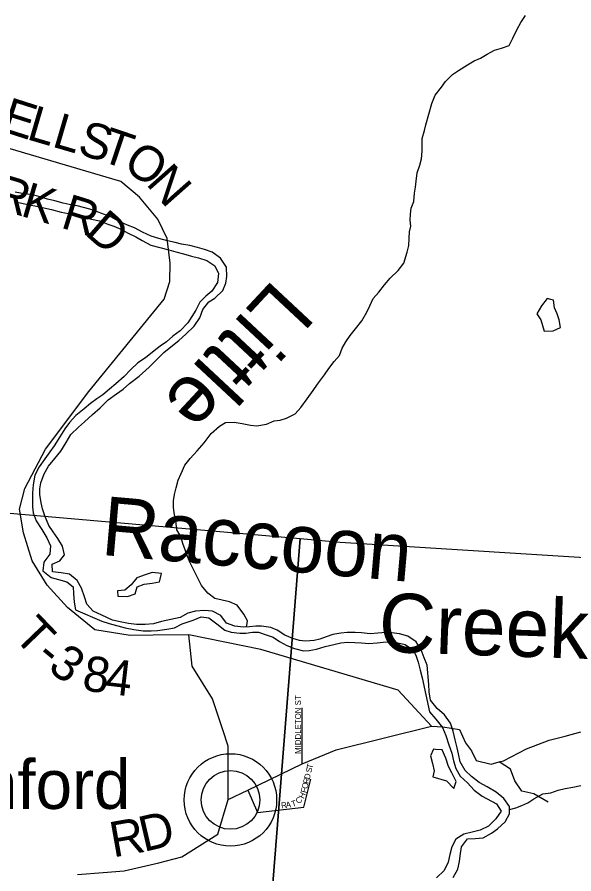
# Model space of a CAD drawing. Extents: x 1715311 to 2083412, y 146837 to 553079.
# Drawn here: x 1965031 to 1969763, y 407597 to 414870 of the extents above; entities that cross this region are included whole.
import ezdxf

# ---------------------------------------------------------------- set-up
doc = ezdxf.new("R2010")
doc.units = 0
for name, color, linetype in [('GM_X_County_Road', 7, 'Continuous'), ('GM_X_County_Road_Text', 7, 'Continuous'), ('GM_X_Major_River', 7, 'Continuous'), ('GM_X_Major_River_Text', 7, 'Continuous'), ('GM_X_Minor_Lake', 7, 'Continuous'), ('GM_X_Minor_River', 7, 'Continuous'), ('GM_X_Section', 7, 'Continuous'), ('GM_X_Township_Road', 7, 'Continuous'), ('GM_X_Township_Road_Text', 7, 'Continuous'), ('GM_X_Township_ROW', 7, 'Continuous'), ('GM_X_Township_Subdivision', 7, 'Continuous'), ('GM_X_Township_Subdivision_Text', 7, 'Continuous'), ('GM_X_Unincorporated', 7, 'Continuous'), ('GM_X_Unincorporated_Location', 7, 'Continuous'), ('GM_X_Unincorporated_Text', 7, 'Continuous')]:
    doc.layers.add(name, color=color, linetype=linetype)

msp = doc.modelspace()

# ---------------------------------------------------------------- linework, layer by layer
at = {"layer": 'GM_X_County_Road'}
msp.add_lwpolyline([(1965543.6, 407591.1), (1965761.4, 407607.7), (1965940.9, 407621.4), (1966236.4, 407691.6), (1966432.5, 407740.1), (1966738.5, 407933.5), (1966824.5, 408228.3), (1966991.8, 408308.5), (1967452.8, 408529.5), (1967741.5, 408648.8), (1968554, 408849.7), (1968648, 408844.4), (1968791.6, 408821.3), (1968842.7, 408708.8), (1968894.1, 408642.3), (1968931.3, 408558), (1969058.9, 408529), (1969128, 408546.7), (1969165, 408556.2), (1969359.5, 408658.8), (1969553.9, 408731.4), (1969690, 408766.3), (1969822.1, 408801.3)], dxfattribs=at)
at = {"layer": 'GM_X_Major_River'}
for points in [[(1965735.9, 411554.2), (1965806.4, 411619.8), (1965874.8, 411671.4), (1965933, 411711), (1965987.4, 411760.7), (1966067.8, 411822.2), (1966152.3, 411899.7), (1966202.7, 411947.4), (1966277.2, 412023), (1966337.5, 412070.6), (1966405.9, 412124.2), (1966464.2, 412177.9), (1966536.7, 412247.4), (1966583.2, 412317.2), (1966609.7, 412389.1), (1966660.1, 412452.8), (1966710.3, 412484.5), (1966778.8, 412548.1), (1966805.2, 412612), (1966813.6, 412668), (1966810.1, 412748.2), (1966760.6, 412822.6), (1966688.9, 412875.2), (1966625.1, 412897.7), (1966563.2, 412914.2), (1966499.2, 412930.6), (1966429.3, 412943.2), (1966375.4, 412955.6), (1966309.5, 412972), (1966235.6, 412990.6), (1966169.7, 413011.1), (1966095.9, 413043.7), (1966028.1, 413080.2), (1965968.2, 413102.7), (1965892.4, 413137.2), (1965828.7, 413173.8), (1965766.8, 413198.2), (1965707, 413220.7), (1965649.1, 413241.1), (1965595.2, 413255.5), (1965541.2, 413267.9), (1965473.3, 413278.4), (1965421.3, 413290.8), (1965351.4, 413309.3), (1965289.5, 413323.8), (1965215.7, 413346.3), (1965147.8, 413364.9), (1965091.8, 413371.3), (1965015.8, 413383.8)], [(1965005.3, 413303.8), (1965057.3, 413293.4), (1965135.2, 413276.8), (1965197.1, 413266.4), (1965259, 413251.9), (1965323, 413237.5), (1965406.8, 413214.8), (1965466.8, 413202.4), (1965524.7, 413187.9), (1965590.6, 413175.5), (1965662.5, 413154.9), (1965732.4, 413140.4), (1965802.3, 413113.9), (1965854.2, 413095.5), (1965912, 413069), (1965975.8, 413036.5), (1966041.6, 413004), (1966095.4, 412973.6), (1966167.2, 412935), (1966243.1, 412914.4), (1966320.9, 412893.9), (1966378.9, 412877.4), (1966444.8, 412860.9), (1966512.6, 412840.4), (1966572.6, 412828), (1966644.5, 412805.4), (1966710.2, 412758.9), (1966743.7, 412694.6), (1966733.2, 412616.5), (1966684.7, 412544.8), (1966634.4, 412501.1), (1966584.1, 412451.4), (1966549.6, 412383.5), (1966517.3, 412327.7), (1966480.9, 412273.9), (1966416.4, 412206.2), (1966354.1, 412160.6), (1966299.8, 412114.9), (1966247.5, 412077.3), (1966197.3, 412037.6), (1966122.8, 411978), (1966058.5, 411934.4), (1965996.1, 411874.8), (1965939.7, 411819.1), (1965869.3, 411757.5), (1965817, 411711.8), (1965758.7, 411664.2), (1965708.4, 411628.5), (1965656.1, 411588.8), (1965599.8, 411545.1), (1965531.4, 411487.5), (1965477, 411427.9), (1965436.7, 411376.1), (1965394.2, 411306.3), (1965345.7, 411230.5), (1965309.3, 411178.7), (1965266.9, 411118.9), (1965218.5, 411053.2), (1965182, 410981.3), (1965167.5, 410899.3), (1965163, 410831.3), (1965160.6, 410767.2), (1965162.2, 410713.1), (1965167.9, 410661), (1965193.4, 410592.7), (1965241, 410520.3), (1965282.5, 410449.9), (1965314.1, 410381.6), (1965309.6, 410309.5), (1965259.1, 410241.8), (1965250.7, 410169.7), (1965320.3, 410113.2), (1965384.2, 410096.7), (1965454.1, 410076.2), (1965507.8, 410033.7), (1965511.4, 409975.6), (1965515, 409903.5)], [(1965843.2, 409751), (1965750.3, 409793.6), (1965678.5, 409828.2), (1965622.9, 409886.7), (1965605.3, 409948.9), (1965579.8, 410021.2), (1965542.2, 410087.5), (1965476.5, 410142.1), (1965406.6, 410152.6), (1965332.6, 410161.1), (1965329.1, 410227.2), (1965393.3, 410254.8), (1965433.6, 410306.6), (1965418.1, 410378.8), (1965376.5, 410445.2), (1965338.9, 410501.6), (1965301.2, 410553.9), (1965267.8, 410636.3), (1965248.1, 410696.5), (1965234.5, 410746.6), (1965224.9, 410816.8), (1965225.3, 410866.9), (1965233.6, 410916.9), (1965262.1, 410992.8), (1965298.5, 411058.6), (1965351, 411122.3), (1965401.4, 411186.1), (1965447.9, 411257.8), (1965488.4, 411327.6), (1965552.8, 411389.3), (1965603.1, 411433), (1965671.5, 411496.6), (1965735.9, 411554.2)], [(1965515, 409903.5), (1965526.5, 409837.3), (1965751.1, 409741.6)], [(1966809.4, 409726.1), (1966762.5, 409790.5), (1966692.8, 409827), (1966622.8, 409833.5), (1966546.7, 409828), (1966482.6, 409810.5), (1966416.3, 409772.9)], [(1965751.1, 409741.6), (1965814.9, 409721.1), (1965950.7, 409684.1), (1966022.7, 409671.6), (1966102.6, 409659), (1966170.6, 409660.5), (1966224.7, 409664.1), (1966302.8, 409673.6), (1966368.9, 409685.2), (1966435.2, 409718.8), (1966528.2, 409750.1)], [(1966416.3, 409772.9), (1966257.2, 409738), (1966191.1, 409718.5), (1966119, 409715), (1966045, 409713.5), (1965977, 409722), (1965907.1, 409736.5), (1965843.2, 409751)], [(1966528.2, 409750.1), (1966594.4, 409779.6), (1966660.4, 409771.1), (1966727.3, 409720.7)], [(1966727.3, 409720.7), (1966796.9, 409666.1), (1966850.8, 409647.7), (1966924.8, 409639.2), (1966974.8, 409640.8), (1967030.9, 409648.4), (1967082.9, 409648.1), (1967156.7, 409623.5), (1967208.6, 409607.1), (1967262.4, 409570.7), (1967324.1, 409536.2), (1967388, 409509.7), (1967463.9, 409491.1), (1967513.9, 409492.8), (1967576, 409504.3), (1967650.2, 409525.9), (1967722.4, 409543.4), (1967782.5, 409559), (1967842.6, 409562.5), (1967902.6, 409562.1), (1967958.6, 409557.7), (1968020.6, 409553.3), (1968092.6, 409556.8), (1968142.7, 409562.4), (1968214.7, 409565.9), (1968266.7, 409557.5), (1968330.6, 409543.1), (1968400.3, 409496.5), (1968421.9, 409444.3), (1968439.5, 409394.1), (1968457, 409325.8), (1968474.5, 409259.6), (1968536.7, 408971.9)], [(1968517.4, 409367.5), (1968489.8, 409431.8), (1968466.3, 409498), (1968422.8, 409566.5), (1968353.1, 409615), (1968281.3, 409635.6), (1968215.3, 409644.1), (1968165.3, 409646.4), (1968097.2, 409638.9), (1968031.2, 409635.3), (1967959.2, 409641.9), (1967903.2, 409646.3), (1967835.2, 409644.8), (1967783.1, 409639.1), (1967715, 409627.6), (1967658.8, 409607.9), (1967604.7, 409590.3), (1967554.5, 409576.6), (1967482.5, 409571.1), (1967430.5, 409577.5), (1967374.6, 409593.9), (1967306.8, 409624.4), (1967241.1, 409665), (1967187.2, 409687.4), (1967109.3, 409700), (1967059.3, 409700.3), (1967007.2, 409694.7), (1966955.2, 409691), (1966881.2, 409699.6), (1966809.4, 409726.1)], [(1968736.8, 407564.9), (1968777.4, 407636.6), (1968791.9, 407700.6), (1968796.4, 407750.6), (1968807, 407826.6), (1968857.6, 407894.2), (1968923.6, 407897.7), (1968991.6, 407903.1), (1969062, 407942.6), (1969114.3, 407980.2), (1969178.8, 408037.7), (1969215.3, 408105.5), (1969215.9, 408169.6), (1969168.4, 408236), (1969102.9, 408290.6), (1969027.3, 408335.3), (1968957.6, 408371.9), (1968892, 408422.5), (1968840.5, 408473), (1968797.1, 408547.4), (1968781.7, 408615.6), (1968772.1, 408667.7), (1968754.7, 408735.9), (1968737.3, 408808.1), (1968713.9, 408876.4), (1968664.5, 408946.8), (1968600.9, 409001.4), (1968545.5, 409070), (1968532.1, 409142.1), (1968530.6, 409204.2), (1968517.4, 409367.5)], [(1968536.7, 408971.9), (1968590.1, 408909.4), (1968647.5, 408838.9), (1968675, 408770.6), (1968700.3, 408692.3), (1968725.7, 408620), (1968741.2, 408555.8), (1968758.6, 408491.6), (1968796.1, 408425.3), (1968857.6, 408368.7), (1968917, 408306.2), (1968982.6, 408257.6), (1969106.1, 408192.5), (1969145.6, 408130.1), (1969101, 408064.4), (1969036.5, 408000.9), (1968966.2, 407967.4), (1968898.1, 407952), (1968827.9, 407934.5), (1968759.6, 407891), (1968727, 407825.2), (1968708.5, 407761.3), (1968693.9, 407695.4), (1968659.3, 407625.6), (1968596.8, 407562.1)]]:
    msp.add_lwpolyline(points, dxfattribs=at)
at = {"layer": 'GM_X_Minor_Lake'}
for points in [[(1969567.4, 412473.7), (1969535.2, 412482.1), (1969487.3, 412418.1), (1969449.4, 412350), (1969481.3, 412300), (1969509.3, 412204)], [(1969509.3, 412204), (1969587.1, 412206), (1969649, 412236), (1969639, 412300), (1969621, 412352.1), (1969599, 412402.1), (1969589.1, 412468.1), (1969567.4, 412473.7)], [(1966246.7, 410097.5), (1966257.9, 410146.3), (1966178, 410154.5), (1966120.1, 410134.6), (1966050.1, 410108.8), (1966000, 410050.8), (1965946, 410004.9), (1965885.4, 410000.3), (1965886, 409955)], [(1965886, 409955), (1965969.9, 409950.8), (1966035.8, 409974.7), (1966051.9, 410034.7), (1966109.9, 410056.6), (1966177.8, 410064.4), (1966241.8, 410076.3), (1966246.7, 410097.5)], [(1968585.7, 408653.6), (1968569.7, 408654.9), (1968545.5, 408598.9), (1968561.3, 408532.8), (1968575.1, 408470.7), (1968564.9, 408420.7), (1968680.8, 408386.4)], [(1968680.8, 408386.4), (1968742.5, 408320.1), (1968762.7, 408380.1), (1968727, 408454.3), (1968697.1, 408508.4), (1968673.4, 408578.5), (1968643.6, 408648.7), (1968585.7, 408653.6)]]:
    msp.add_lwpolyline(points, dxfattribs=at)
at = {"layer": 'GM_X_Minor_River'}
for points in [[(1968503.9, 413955), (1968555.1, 414136.6), (1968583, 414206.6), (1968636.9, 414274.6), (1968670.8, 414324.6), (1968730.7, 414382.7), (1968782.6, 414416.7), (1968858.4, 414466.7), (1968914.3, 414498.7), (1968970.2, 414522.7), (1969026, 414554.8), (1969087.9, 414588.8), (1969147.8, 414606.8), (1969213.6, 414628.8), (1969243.6, 414692.8), (1969281.5, 414766.8), (1969313.4, 414824.9), (1969351.3, 414884.9)], [(1966990.1, 409744.4), (1966958.3, 409800.5), (1966902.5, 409876.7), (1966836.7, 409904.8), (1966772.8, 409919), (1966712.9, 409935.1), (1966651.1, 409979.3), (1966599.3, 410045.5), (1966527.6, 410185.8), (1966501.8, 410237.9), (1966477.9, 410292), (1966460.1, 410348.1), (1966440.2, 410402.2), (1966422.3, 410460.3), (1966388.5, 410518.4), (1966380.7, 410594.5), (1966366.8, 410660.6), (1966358.9, 410710.7), (1966359.1, 410764.7), (1966369.2, 410816.7), (1966383.2, 410872.8), (1966399.4, 410938.8), (1966425.5, 410996.8), (1966455.6, 411066.8), (1966501.6, 411122.7), (1966561.7, 411188.7), (1966621.7, 411256.6), (1966679.8, 411336.5), (1966749.9, 411396.5), (1966801.9, 411428.4), (1966875.8, 411430.2), (1966943.7, 411420), (1967015.5, 411405.9), (1967067.4, 411399.8), (1967151.4, 411413.6), (1967215.3, 411441.5), (1967267.3, 411449.4), (1967321.3, 411465.3), (1967393.2, 411503.1), (1967441.3, 411557.1), (1967497.4, 411629), (1967547.4, 411701), (1967585.5, 411755), (1967643.6, 411832.9), (1967679.7, 411886.9), (1967725.7, 411946.8), (1967769.8, 411998.8), (1967793.9, 412060.8), (1967825.9, 412114.8), (1967862, 412166.8), (1967908.1, 412224.7), (1967962.1, 412292.7), (1968002.2, 412364.6), (1968028.3, 412420.6), (1968058.4, 412480.6), (1968104.5, 412534.6), (1968152.5, 412596.5), (1968202.6, 412654.5), (1968268.6, 412718.4), (1968318.7, 412782.3), (1968346.8, 412874.4), (1968360.9, 412930.4), (1968363.1, 412994.5), (1968367.2, 413046.5), (1968377.3, 413096.5), (1968371.4, 413146.6), (1968373.5, 413196.6), (1968381.6, 413248.7), (1968403.7, 413304.7), (1968409.8, 413376.7), (1968415.9, 413426.8), (1968422, 413478.8), (1968432.1, 413548.8), (1968454.2, 413614.8), (1968468.3, 413666.9), (1968474.4, 413732.9), (1968472.6, 413787), (1968474.7, 413839), (1968494.8, 413909), (1968503.9, 413955)], [(1966977.3, 409692.6), (1966984.5, 409706.3), (1966990.1, 409744.4)], [(1969215.7, 408143.5), (1969269.7, 408158.5), (1969321.7, 408176.3), (1969371.8, 408200.2), (1969423.8, 408234.1), (1969497.9, 408275.9), (1969567.9, 408283.7), (1969630, 408307.5), (1969690, 408321.4), (1969754, 408333.2), (1969822, 408347)]]:
    msp.add_lwpolyline(points, dxfattribs=at)
at = {"layer": 'GM_X_Section'}
for points in [[(1961989.3, 410918.9), (1962501.3, 410874.5), (1967437.8, 410443.1), (1967021.2, 405193.4), (1961578.7, 405662.9)], [(1967775.8, 410412.9), (1972971.2, 410088.7), (1972606.1, 404666.6), (1967021.2, 405193.4), (1967437.8, 410443.1)]]:
    msp.add_lwpolyline(points, close=True, dxfattribs=at)
at = {"layer": 'GM_X_Township_Road'}
for points in [[(1966186.3, 409623.3), (1965992.3, 409621.5), (1965693.1, 409667.7), (1965458.5, 409858.1), (1965287.1, 410048.7), (1965160.2, 410254.9), (1965085.7, 410492.6), (1965052, 410694.3), (1965096.4, 410868.3), (1965271.9, 411203.1), (1965641.5, 411691.8), (1966282.1, 412475.6), (1966330.5, 412627.2), (1966330.8, 412782.7), (1966307.6, 412991.2), (1966227.2, 413156), (1966071.5, 413342.1), (1965914, 413474.9), (1964844.6, 413788.3), (1964125.4, 414064.8)], [(1968554, 408849.7), (1968270.4, 409156.8), (1967101.6, 409500.9), (1966489.3, 409626), (1966187, 409623.3), (1966186.3, 409623.3)], [(1966824.5, 408228.3), (1966824.1, 408680.6), (1966778.7, 408818.4)], [(1969543.8, 408205.1), (1969422.5, 408276.1), (1969320.8, 408298.8), (1969261.5, 408387.3), (1969224.4, 408485.7), (1969128, 408546.7)]]:
    msp.add_lwpolyline(points, dxfattribs=at)
at = {"layer": 'GM_X_Township_ROW'}
msp.add_lwpolyline([(1966778.7, 408818.4), (1966778.4, 408819.3), (1966691.2, 409083.8), (1966518.1, 409358.7), (1966489.3, 409626)], dxfattribs=at)
at = {"layer": 'GM_X_Township_Subdivision'}
for points in [[(1967452.8, 408529.5), (1967453.5, 409005)], [(1966991.8, 408308.5), (1967075.2, 408118.5), (1967469, 408164.2), (1967528.4, 408400.2)]]:
    msp.add_lwpolyline(points, dxfattribs=at)
at = {"layer": 'GM_X_Unincorporated'}
for radius in [392.8, 249]:
    msp.add_circle((1966844.1, 408224), radius, dxfattribs=at)
at = {"layer": 'GM_X_Unincorporated_Location'}
msp.add_line((1966844.1, 408224), (1966844.1, 408224), dxfattribs=at)

# ---------------------------------------------------------------- texts
at = {"layer": 'GM_X_County_Road_Text'}
for s, rotation, p in [('R', 10.08282, (1965847.5, 407735.3)), ('D', 13.16318, (1966107, 407781.9))]:
    msp.add_text(s, height=300, rotation=rotation, dxfattribs=at).set_placement(p)
at = {"layer": 'GM_X_Major_River_Text'}
for s, height, rotation, p in [('Little', 500.02, 227.0039, (1967214.6, 412655.8)), ('Raccoon', 499.99, 354.99757, (1965736.4, 410305.8)), ('Creek', 499.99, 357.9981, (1968098.7, 409483.4))]:
    msp.add_text(s, height=height, rotation=rotation, dxfattribs=at).set_placement(p)
at = {"layer": 'GM_X_Township_Road_Text'}
for s, rotation, p in [('E', 342.30152, (1964881.4, 413907.4)), ('L', 343.67181, (1965102.7, 413836.8)), ('L', 343.71419, (1965318.3, 413773.7)), ('S', 343.68259, (1965533.6, 413710.8)), ('T', 341.38345, (1965724.8, 413654.8)), ('O', 324.99843, (1965917.3, 413593.4)), ('N', 311.44295, (1966119.6, 413454.4)), ('R', 343.32345, (1964813.3, 413257)), ('K', 343.70635, (1965051.5, 413185.7)), ('R', 342.87345, (1965392.4, 413085.9)), ('D', 318.87199, (1965599.1, 413029.4)), ('T', 313.86351, (1964991.5, 409607.3)), ('-', 320.38342, (1965174.2, 409420.2)), ('3', 323.20019, (1965281.8, 409331.7)), ('8', 350.9568, (1965574.3, 409159.9)), ('4', 353.34512, (1965770.3, 409129))]:
    msp.add_text(s, height=300, rotation=rotation, dxfattribs=at).set_placement(p)
at = {"layer": 'GM_X_Township_Subdivision_Text'}
for s, rotation, p in [('MIDDLETON ST', 90, (1967443.6, 408614.9)), ('S', 76.12959, (1967531.3, 408451.4)), ('T', 76.12959, (1967539.8, 408485.5)), ('D', 76.12959, (1967517.6, 408395.8)), ('O', 76.12959, (1967497.6, 408314.7)), ('R', 76.12959, (1967508.1, 408357.4)), ('H', 64.60493, (1967466.6, 408230.4)), ('F', 76.12959, (1967489.1, 408280.5)), ('R', 6.98168, (1967277.9, 408152)), ('A', 6.98168, (1967317.2, 408156.8)), ('T', 18.50634, (1967371.6, 408164.6)), ('C', 41.55564, (1967423.8, 408186.7))]:
    msp.add_text(s, height=50, rotation=rotation, dxfattribs=at).set_placement(p)
at = {"layer": 'GM_X_Unincorporated_Text'}
msp.add_text('Ratchford', height=417, rotation=0.00001, dxfattribs=at).set_placement((1963576.6, 408148.3))

doc.saveas('drawing.dxf')
